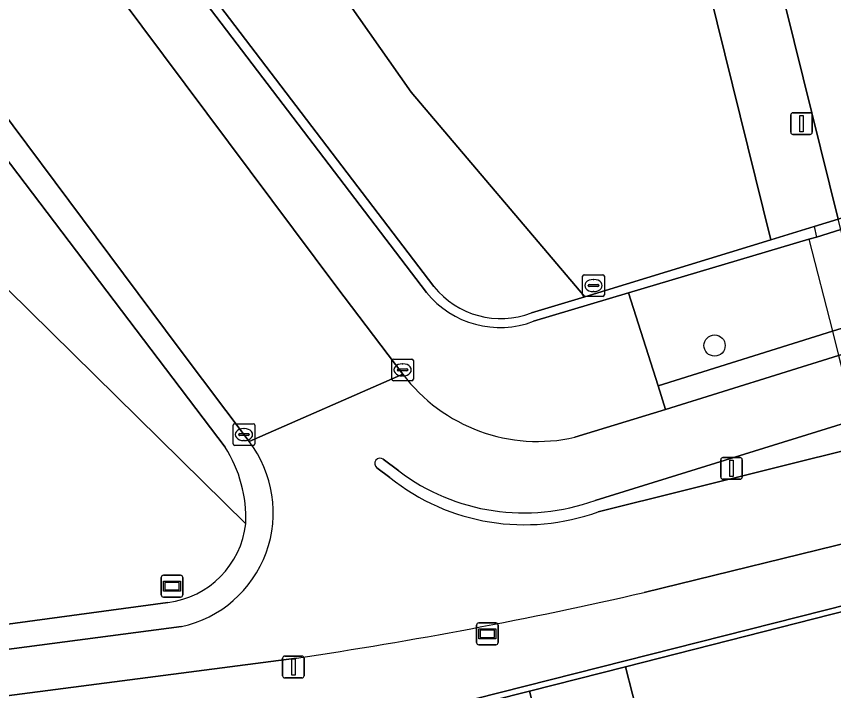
# Model space of a CAD drawing. Extents: x 160806 to 161707, y 383696 to 384148.
# Drawn here: x 160918.71 to 160956.33, y 383753.81 to 383784.83 of the extents above; entities that cross this region are included whole.
import ezdxf

# ---------------------------------------------------------------- set-up
doc = ezdxf.new("R2010")
doc.units = 0
for name, color, linetype in [('IMGEO_Berm_groen', 7, 'Continuous'), ('IMGEO_Boom', 7, 'Continuous'), ('IMGEO_Dek', 7, 'Continuous'), ('IMGEO_Fietspad_open', 7, 'Continuous'), ('IMGEO_Groenvoorziening', 7, 'Continuous'), ('IMGEO_Kolk', 7, 'Continuous'), ('IMGEO_Lichtmast', 7, 'Continuous'), ('IMGEO_Muur', 7, 'Continuous'), ('IMGEO_Pand', 7, 'Continuous'), ('IMGEO_Parkeervlak_open', 7, 'Continuous'), ('IMGEO_Rijbaan_lokaal_gesloten', 7, 'Continuous'), ('IMGEO_Rioolput', 7, 'Continuous'), ('IMGEO_Voetpad_gesloten', 7, 'Continuous'), ('IMGEO_Voetpad_open', 7, 'Continuous'), ('IMGEO_Wegwijzer', 7, 'Continuous')]:
    doc.layers.add(name, color=color, linetype=linetype)

msp = doc.modelspace()

# ---------------------------------------------------------------- linework, layer by layer
at = {"layer": 'IMGEO_Berm_groen'}
msp.add_lwpolyline([(161019.729, 383788.913), (161049.506, 383798.192), (161050.285, 383798.436), (161049.357, 383799.265), (161036.436, 383795.305), (161012.779, 383787.972), (161000, 383783.977), (160984.412, 383779.104), (160968.351, 383774.113), (160967.332, 383773.795), (160957.725, 383770.797), (160956.274, 383770.344), (160948.254, 383767.825), (160948.598, 383766.747), (160956.559, 383769.228), (160958.007, 383769.679), (160967.617, 383772.674), (160968.627, 383772.989)], close=True, dxfattribs=at)
at = {"layer": 'IMGEO_Boom'}
msp.add_circle((160950.851, 383769.687), 0.489, dxfattribs=at)
at = {"layer": 'IMGEO_Dek'}
msp.add_lwpolyline([(160956.543, 383775.501), (160955.438, 383775.157), (160955.538, 383774.68), (160955.193, 383774.577), (160956.274, 383770.344), (160956.559, 383769.228)], dxfattribs=at)
at = {"layer": 'IMGEO_Fietspad_open'}
for points in [[(161052.515, 383788.49), (161049.506, 383798.192), (161019.729, 383788.913), (160968.627, 383772.989), (160967.617, 383772.674), (160958.007, 383769.679), (160956.559, 383769.228), (160948.598, 383766.747), (160944.425, 383765.465)], [(160945.348, 383762.558), (160957.316, 383766.263), (160958.754, 383766.709), (160966.401, 383769.076), (160968.372, 383769.69), (160969.362, 383769.998), (161020.639, 383785.965), (161040.229, 383792.065)], [(161041.412, 383786.184), (161021.959, 383781.273), (160969.826, 383768.11), (160968.836, 383767.86), (160966.901, 383767.371), (160959.078, 383765.421), (160957.624, 383765.058), (160945.5, 383762.036)], [(160947.606, 383758.324), (160957.999, 383760.873), (160958.651, 383761.038), (160960.089, 383761.401), (160969.85, 383763.865), (160970.809, 383764.107), (160986.327, 383768.025), (161022.896, 383777.258), (161039.914, 383781.555), (161040.772, 383781.738)], [(160936.499, 383768.375), (160929.425, 383765.273)], [(160935.603, 383764.453), (160936.315, 383763.919)], [(160935.901, 383763.609), (160935.306, 383764.058)], [(160926.307, 383756.75), (160894.194, 383752.541), (160893.833, 383752.495), (160894.094, 383750.419), (160894.884, 383750.529), (160931.609, 383755.303)]]:
    msp.add_lwpolyline(points, dxfattribs=at)
for centre, radius, start, end in [((160942.706, 383773.033), 7.761, 216.8838, 282.7952), ((160925.172, 383761.997), 5.368, 282.2012, 37.6103), ((160935.454, 383764.256), 0.247, 53.0605, 233.0605), ((160942.082, 383771.536), 9.554, 232.8721, 289.9913), ((160942.106, 383771.399), 9.959, 231.4625, 289.9247), ((160901.535, 383958.42), 205.331, 278.42229, 282.9662)]:
    msp.add_arc(centre, radius, start, end, dxfattribs=at)
at = {"layer": 'IMGEO_Groenvoorziening'}
for points in [[(161041.832, 383801.291), (161039.53, 383800.843), (160967.312, 383778.34), (160966.993, 383778.241), (160966.263, 383778.014), (160956.661, 383775.029), (160955.538, 383774.68), (160955.193, 383774.577), (160946.889, 383772.105), (160948.254, 383767.825), (160956.274, 383770.344), (160957.725, 383770.797), (160967.332, 383773.795), (160968.351, 383774.113), (160984.412, 383779.104), (161000, 383783.977), (161012.779, 383787.972)], [(160930.187, 383793.193), (160929.293, 383792.872), (160929.426, 383792.553), (160929.1, 383792.432), (160936.888, 383781.34), (160944.875, 383771.933), (160953.439, 383774.547), (160950.615, 383785.978)], [(160936.888, 383781.34), (160929.1, 383792.432), (160924.086, 383790.569), (160937.932, 383772.405)], [(160912.261, 383786.177), (160906.384, 383783.994), (160929.276, 383761.487)], [(160928.325, 383765.013), (160912.261, 383786.177)], [(160929.276, 383761.487), (160906.384, 383783.994), (160906.258, 383784.307), (160905.298, 383783.959)], [(160942.421, 383771.184), (160944.875, 383771.933), (160936.888, 383781.34)], [(160849.79, 383741.85), (160852.854, 383742.604), (160856.578, 383743.467), (160861.199, 383745.212), (160865.9, 383746.727), (160872.188, 383748.46), (160878.528, 383750), (160885.997, 383751.478), (160892.307, 383752.284), (160892.98, 383752.388), (160893.833, 383752.495), (160894.194, 383752.541), (160894.066, 383753.592), (160895.526, 383753.783), (160925.691, 383757.859)]]:
    msp.add_lwpolyline(points, dxfattribs=at)
for centre, radius, start, end in [((160941.011, 383774.862), 3.939, 218.5892, 290.9783), ((160923.095, 383761.711), 6.185, 357.922, 32.2662), ((160925.158, 383761.971), 4.146, 277.3808, 353.3024)]:
    msp.add_arc(centre, radius, start, end, dxfattribs=at)
at = {"layer": 'IMGEO_Kolk'}
for p, q in [((160935.99, 383768.14), (160935.99, 383768.992)), ((160936.065, 383769.066), (160936.917, 383769.066)), ((160936.478, 383768.846), (160936.503, 383768.846)), ((160936.991, 383768.992), (160936.991, 383768.14)), ((160936.249, 383768.56), (160936.249, 383768.572)), ((160936.687, 383768.523), (160936.289, 383768.523)), ((160936.292, 383768.609), (160936.69, 383768.609)), ((160936.733, 383768.572), (160936.733, 383768.56)), ((160936.917, 383768.066), (160936.065, 383768.066)), ((160936.501, 383768.286), (160936.476, 383768.286)), ((160928.687, 383765.163), (160928.687, 383766.015)), ((160928.762, 383766.089), (160929.614, 383766.089)), ((160929.175, 383765.869), (160929.2, 383765.869)), ((160929.688, 383766.015), (160929.688, 383765.163)), ((160928.946, 383765.583), (160928.946, 383765.595)), ((160929.384, 383765.546), (160928.986, 383765.546)), ((160928.989, 383765.632), (160929.387, 383765.632)), ((160929.43, 383765.595), (160929.43, 383765.583)), ((160929.614, 383765.089), (160928.762, 383765.089)), ((160929.198, 383765.309), (160929.173, 383765.309))]:
    msp.add_line(p, q, dxfattribs=at)
for points in [[(160935.99, 383768.14), (160935.99, 383768.992)], [(160936.065, 383769.066), (160936.917, 383769.066)], [(160936.991, 383768.992), (160936.991, 383768.14)], [(160936.917, 383768.066), (160936.065, 383768.066)], [(160928.687, 383765.163), (160928.687, 383766.015)], [(160928.762, 383766.089), (160929.614, 383766.089)], [(160929.688, 383766.015), (160929.688, 383765.163)], [(160929.614, 383765.089), (160928.762, 383765.089)]]:
    msp.add_lwpolyline(points, dxfattribs=at)
for centre, radius, start, end in [((160936.067, 383768.99), 0.0765, 91.552, 178.448), ((160936.067, 383768.99), 0.0765, 91.552, 178.448), ((160936.915, 383768.99), 0.0765, 1.552, 88.448), ((160936.915, 383768.99), 0.0765, 1.552, 88.448), ((160936.289, 383768.569), 0.0403, 85.8775, 175.7526), ((160936.286, 383768.559), 0.0366, 178.938, 274.7102), ((160936.69, 383768.566), 0.043, 264.8664, 352.4533), ((160936.694, 383768.571), 0.0386, 1.7309, 96.639), ((160936.067, 383768.142), 0.0765, 181.552, 268.448), ((160936.067, 383768.142), 0.0765, 181.552, 268.448), ((160936.915, 383768.142), 0.0765, 271.552, 358.448), ((160936.915, 383768.142), 0.0765, 271.552, 358.448), ((160928.764, 383766.013), 0.0765, 91.552, 178.448), ((160928.764, 383766.013), 0.0765, 91.552, 178.448), ((160929.612, 383766.013), 0.0765, 1.552, 88.448), ((160929.612, 383766.013), 0.0765, 1.552, 88.448), ((160928.986, 383765.592), 0.0403, 85.8775, 175.7526), ((160928.983, 383765.582), 0.0366, 178.938, 274.7102), ((160929.387, 383765.589), 0.043, 264.8664, 352.4533), ((160929.391, 383765.594), 0.0386, 1.7309, 96.639), ((160928.764, 383765.165), 0.0765, 181.552, 268.448), ((160928.764, 383765.165), 0.0765, 181.552, 268.448), ((160929.612, 383765.165), 0.0765, 271.552, 358.448), ((160929.612, 383765.165), 0.0765, 271.552, 358.448)]:
    msp.add_arc(centre, radius, start, end, dxfattribs=at)
for centre, major_axis, ratio, start_param, end_param in [((160936.477, 383768.566), (-0.387, 0.002), 0.722429, 4.712389, 7.853982), ((160936.502, 383768.566), (-0.39, 0.002), 0.717154, 1.570796, 4.712389), ((160929.174, 383765.589), (-0.387, 0.002), 0.722429, 4.712389, 7.853982), ((160929.199, 383765.589), (-0.39, 0.002), 0.717154, 1.570796, 4.712389)]:
    msp.add_ellipse(centre, major_axis=major_axis, ratio=ratio, start_param=start_param, end_param=end_param, dxfattribs=at)
at = {"layer": 'IMGEO_Lichtmast'}
for p, q in [((160954.358, 383779.5), (160954.358, 383780.3)), ((160954.358, 383780.3), (160954.358, 383779.5)), ((160954.458, 383780.4), (160955.248, 383780.4)), ((160955.248, 383780.4), (160954.458, 383780.4)), ((160955.348, 383780.3), (160955.348, 383779.5)), ((160955.348, 383779.5), (160955.348, 383780.3)), ((160955.248, 383779.4), (160954.458, 383779.4)), ((160954.458, 383779.4), (160955.248, 383779.4)), ((160951.135, 383763.633), (160951.135, 383764.433)), ((160951.135, 383764.433), (160951.135, 383763.633)), ((160951.235, 383764.533), (160952.025, 383764.533)), ((160952.025, 383764.533), (160951.235, 383764.533)), ((160952.125, 383764.433), (160952.125, 383763.633)), ((160952.125, 383763.633), (160952.125, 383764.433)), ((160952.025, 383763.533), (160951.235, 383763.533)), ((160951.235, 383763.533), (160952.025, 383763.533)), ((160930.968, 383754.494), (160930.968, 383755.294)), ((160930.968, 383755.294), (160930.968, 383754.494)), ((160931.068, 383755.394), (160931.858, 383755.394)), ((160931.858, 383755.394), (160931.068, 383755.394)), ((160931.958, 383755.294), (160931.958, 383754.494)), ((160931.958, 383754.494), (160931.958, 383755.294)), ((160931.858, 383754.394), (160931.068, 383754.394)), ((160931.068, 383754.394), (160931.858, 383754.394))]:
    msp.add_line(p, q, dxfattribs=at)
for points in [[(160954.778, 383780.275), (160954.928, 383780.275), (160954.928, 383779.525), (160954.778, 383779.525), (160954.778, 383780.275)], [(160951.555, 383764.408), (160951.705, 383764.408), (160951.705, 383763.658), (160951.555, 383763.658), (160951.555, 383764.408)], [(160931.388, 383755.269), (160931.538, 383755.269), (160931.538, 383754.519), (160931.388, 383754.519), (160931.388, 383755.269)]]:
    msp.add_lwpolyline(points, dxfattribs=at)
for centre, start, end in [((160954.458, 383780.3), 90, 180), ((160954.458, 383780.3), 90, 180), ((160955.248, 383780.3), 0, 90), ((160955.248, 383780.3), 360, 90), ((160954.458, 383779.5), 180, 270), ((160954.458, 383779.5), 180, 270), ((160955.248, 383779.5), 270, 0), ((160955.248, 383779.5), 270, 0), ((160951.235, 383764.433), 90, 180), ((160951.235, 383764.433), 90, 180), ((160952.025, 383764.433), 0, 90), ((160952.025, 383764.433), 360, 90), ((160951.235, 383763.633), 180, 270), ((160951.235, 383763.633), 180, 270), ((160952.025, 383763.633), 270, 0), ((160952.025, 383763.633), 270, 0), ((160931.068, 383755.294), 90, 180), ((160931.068, 383755.294), 90, 180), ((160931.858, 383755.294), 0, 90), ((160931.858, 383755.294), 360, 90), ((160931.068, 383754.494), 180, 270), ((160931.068, 383754.494), 180, 270), ((160931.858, 383754.494), 270, 0), ((160931.858, 383754.494), 270, 0)]:
    msp.add_arc(centre, 0.1, start, end, dxfattribs=at)
at = {"layer": 'IMGEO_Muur'}
for points in [[(161041.733, 383801.767), (161039.411, 383801.315), (160969.268, 383779.462), (160966.874, 383778.714), (160966.145, 383778.487), (160956.543, 383775.501), (160955.438, 383775.157), (160953.439, 383774.547), (160944.875, 383771.933), (160942.421, 383771.184)], [(160942.522, 383770.805), (160946.889, 383772.105), (160955.193, 383774.577), (160955.538, 383774.68), (160956.661, 383775.029), (160966.263, 383778.014), (160966.993, 383778.241), (160967.312, 383778.34), (161039.53, 383800.843)], [(160937.932, 383772.405), (160924.086, 383790.569), (160923.655, 383790.409), (160937.594, 383772.128)]]:
    msp.add_lwpolyline(points, dxfattribs=at)
msp.add_lwpolyline([(160959.333, 383758.368), (160938.676, 383753.139), (160938.74, 383752.883), (160942.334, 383753.775), (160946.757, 383754.904), (160959.395, 383758.125)], close=True, dxfattribs=at)
for centre, radius, start, end in [((160940.963, 383774.838), 4.323, 218.8083, 291.1365), ((160941.011, 383774.862), 3.939, 218.5892, 290.9783)]:
    msp.add_arc(centre, radius, start, end, dxfattribs=at)
at = {"layer": 'IMGEO_Pand'}
msp.add_lwpolyline([(160946.757, 383754.904), (160942.334, 383753.775), (160942.978, 383751.256), (160947.4, 383752.385)], close=True, dxfattribs=at)
at = {"layer": 'IMGEO_Parkeervlak_open'}
msp.add_lwpolyline([(160959.395, 383758.125), (160946.757, 383754.904), (160947.4, 383752.385), (160942.978, 383751.256), (160942.334, 383753.775), (160938.74, 383752.883), (160927.222, 383750), (160907.502, 383745.064), (160917.974, 383703.804), (160918.795, 383703.836), (160945.341, 383704.883), (160945.396, 383704.652), (160983.265, 383705.961)], dxfattribs=at)
at = {"layer": 'IMGEO_Rijbaan_lokaal_gesloten'}
msp.add_lwpolyline([(160952.902, 383790.2), (160956.543, 383775.501), (160966.145, 383778.487), (160961.63, 383796.537)], dxfattribs=at)
msp.add_lwpolyline([(160922.492, 383787.071), (160920.782, 383789.342), (160913.472, 383786.627), (160926.2, 383769.556), (160929.425, 383765.273), (160936.499, 383768.375), (160933.47, 383772.374)], close=True, dxfattribs=at)
at = {"layer": 'IMGEO_Rioolput'}
for p, q in [((160944.853, 383772.946), (160945.705, 383772.946)), ((160944.778, 383772.02), (160944.778, 383772.872)), ((160945.266, 383772.726), (160945.291, 383772.726)), ((160945.779, 383772.872), (160945.779, 383772.02)), ((160945.037, 383772.44), (160945.037, 383772.452)), ((160945.475, 383772.403), (160945.077, 383772.403)), ((160945.08, 383772.489), (160945.478, 383772.489)), ((160945.289, 383772.166), (160945.264, 383772.166)), ((160945.521, 383772.452), (160945.521, 383772.44)), ((160945.705, 383771.946), (160944.853, 383771.946))]:
    msp.add_line(p, q, dxfattribs=at)
for points in [[(160944.853, 383772.946), (160945.705, 383772.946)], [(160944.778, 383772.02), (160944.778, 383772.872)], [(160945.779, 383772.872), (160945.779, 383772.02)], [(160945.705, 383771.946), (160944.853, 383771.946)]]:
    msp.add_lwpolyline(points, dxfattribs=at)
for centre, radius, start, end in [((160944.855, 383772.87), 0.0765, 91.552, 178.448), ((160944.855, 383772.87), 0.0765, 91.552, 178.448), ((160945.703, 383772.87), 0.0765, 1.552, 88.448), ((160945.703, 383772.87), 0.0765, 1.552, 88.448), ((160945.077, 383772.449), 0.0403, 85.8775, 175.7526), ((160945.074, 383772.439), 0.0366, 178.938, 274.7102), ((160945.478, 383772.446), 0.043, 264.8664, 352.4533), ((160945.482, 383772.451), 0.0386, 1.7309, 96.639), ((160944.855, 383772.022), 0.0765, 181.552, 268.448), ((160944.855, 383772.022), 0.0765, 181.552, 268.448), ((160945.703, 383772.022), 0.0765, 271.552, 358.448), ((160945.703, 383772.022), 0.0765, 271.552, 358.448)]:
    msp.add_arc(centre, radius, start, end, dxfattribs=at)
for centre, major_axis, ratio, start_param, end_param in [((160945.265, 383772.446), (-0.387, 0.002), 0.722429, 4.712389, 7.853982), ((160945.29, 383772.446), (-0.39, 0.002), 0.717154, 1.570796, 4.712389)]:
    msp.add_ellipse(centre, major_axis=major_axis, ratio=ratio, start_param=start_param, end_param=end_param, dxfattribs=at)
at = {"layer": 'IMGEO_Voetpad_gesloten'}
msp.add_lwpolyline([(160958.007, 383769.679), (160957.725, 383770.797), (160956.661, 383775.029), (160956.543, 383775.501), (160955.438, 383775.157), (160955.538, 383774.68), (160955.193, 383774.577), (160956.274, 383770.344), (160956.559, 383769.228), (160957.316, 383766.263), (160957.624, 383765.058), (160958.651, 383761.038), (160959.333, 383758.368), (160960.762, 383758.727), (160960.089, 383761.401), (160959.078, 383765.421), (160958.754, 383766.709)], close=True, dxfattribs=at)
at = {"layer": 'IMGEO_Voetpad_open'}
for points in [[(160923.655, 383790.409), (160920.782, 383789.342), (160922.492, 383787.071), (160933.47, 383772.374), (160936.499, 383768.375)], [(160937.594, 383772.128), (160923.655, 383790.409)], [(160950.615, 383785.978), (160953.439, 383774.547), (160955.438, 383775.157), (160956.543, 383775.501), (160952.902, 383790.2)], [(160929.425, 383765.273), (160926.2, 383769.556), (160913.472, 383786.627), (160912.261, 383786.177), (160928.325, 383765.013)], [(161040.772, 383781.738), (161039.914, 383781.555), (161022.896, 383777.258), (160986.327, 383768.025), (160970.809, 383764.107), (160969.85, 383763.865), (160960.089, 383761.401), (160958.651, 383761.038), (160957.999, 383760.873), (160947.606, 383758.324)], [(160944.425, 383765.465), (160948.598, 383766.747), (160948.254, 383767.825), (160946.889, 383772.105), (160942.522, 383770.805)], [(160966.901, 383767.371), (160966.401, 383769.076), (160958.754, 383766.709), (160957.316, 383766.263), (160945.348, 383762.558)], [(160945.5, 383762.036), (160957.624, 383765.058), (160959.078, 383765.421), (160966.901, 383767.371)], [(160936.315, 383763.919), (160935.603, 383764.453)], [(160935.306, 383764.058), (160935.901, 383763.609)], [(160931.609, 383755.303), (160894.884, 383750.529), (160894.95, 383750), (160895.153, 383748.373), (160908.189, 383750), (160921.433, 383751.653), (160921.796, 383750), (160922.028, 383748.942), (160926.276, 383750), (160938.676, 383753.139), (160959.333, 383758.368), (160960.762, 383758.727), (160971.208, 383761.353)], [(160925.691, 383757.859), (160895.526, 383753.783), (160894.066, 383753.592), (160894.194, 383752.541), (160926.307, 383756.75)]]:
    msp.add_lwpolyline(points, dxfattribs=at)
for centre, radius, start, end in [((160940.963, 383774.838), 4.323, 218.8083, 291.1365), ((160942.706, 383773.033), 7.761, 216.8838, 282.7952), ((160925.172, 383761.997), 5.368, 282.2012, 37.6103), ((160923.095, 383761.711), 6.185, 357.922, 32.2662), ((160935.454, 383764.256), 0.247, 53.0605, 233.0605), ((160942.082, 383771.536), 9.554, 232.8721, 289.9913), ((160942.106, 383771.399), 9.959, 231.4625, 289.9247), ((160925.158, 383761.971), 4.146, 277.3808, 353.3024), ((160901.535, 383958.42), 205.331, 278.42229, 282.9662)]:
    msp.add_arc(centre, radius, start, end, dxfattribs=at)
at = {"layer": 'IMGEO_Wegwijzer'}
for p, q in [((160925.381, 383758.214), (160925.381, 383759.014)), ((160925.381, 383759.014), (160925.381, 383758.214)), ((160925.481, 383759.114), (160926.271, 383759.114)), ((160926.271, 383759.114), (160925.481, 383759.114)), ((160926.371, 383759.014), (160926.371, 383758.214)), ((160926.371, 383758.214), (160926.371, 383759.014)), ((160926.271, 383758.114), (160925.481, 383758.114)), ((160925.481, 383758.114), (160926.271, 383758.114)), ((160939.892, 383756.02), (160939.892, 383756.82)), ((160939.892, 383756.82), (160939.892, 383756.02)), ((160939.992, 383756.92), (160940.782, 383756.92)), ((160940.782, 383756.92), (160939.992, 383756.92)), ((160940.882, 383756.82), (160940.882, 383756.02)), ((160940.882, 383756.02), (160940.882, 383756.82)), ((160940.782, 383755.92), (160939.992, 383755.92)), ((160939.992, 383755.92), (160940.782, 383755.92))]:
    msp.add_line(p, q, dxfattribs=at)
for points in [[(160925.482, 383758.846), (160926.27, 383758.846), (160926.27, 383758.382), (160925.482, 383758.382), (160925.482, 383758.846)], [(160925.547, 383758.781), (160925.547, 383758.447), (160926.205, 383758.447), (160926.205, 383758.781), (160925.547, 383758.781)], [(160939.993, 383756.652), (160940.781, 383756.652), (160940.781, 383756.188), (160939.993, 383756.188), (160939.993, 383756.652)], [(160940.058, 383756.587), (160940.058, 383756.253), (160940.716, 383756.253), (160940.716, 383756.587), (160940.058, 383756.587)]]:
    msp.add_lwpolyline(points, dxfattribs=at)
for centre, start, end in [((160925.481, 383759.014), 90, 180), ((160925.481, 383759.014), 90, 180), ((160926.271, 383759.014), 0, 90), ((160926.271, 383759.014), 360, 90), ((160925.481, 383758.214), 180, 270), ((160925.481, 383758.214), 180, 270), ((160926.271, 383758.214), 270, 0), ((160926.271, 383758.214), 270, 0), ((160939.992, 383756.82), 90, 180), ((160939.992, 383756.82), 90, 180), ((160940.782, 383756.82), 0, 90), ((160940.782, 383756.82), 360, 90), ((160939.992, 383756.02), 180, 270), ((160939.992, 383756.02), 180, 270), ((160940.782, 383756.02), 270, 0), ((160940.782, 383756.02), 270, 0)]:
    msp.add_arc(centre, 0.1, start, end, dxfattribs=at)

doc.saveas('drawing.dxf')
